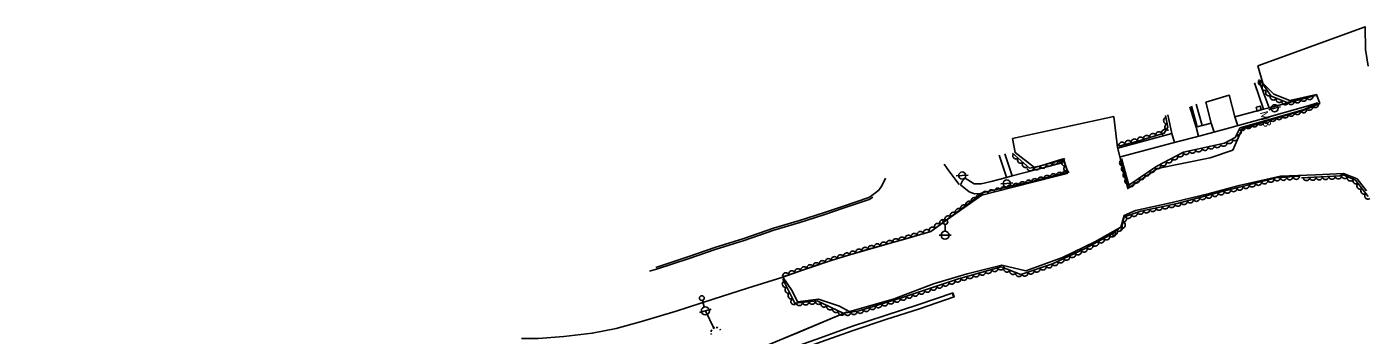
# Model space of a CAD drawing. Extents: x 1722896 to 1754269, y 648279 to 666297.
# Drawn here: x 1724113 to 1724950, y 664888 to 665081 of the extents above; entities that cross this region are included whole.
import ezdxf

# ---------------------------------------------------------------- set-up
doc = ezdxf.new("R2010")
doc.units = 0
for name, color, linetype in [('DESIGN - CENTERLINE - Proposed', 7, 'Continuous'), ('DESIGN - CENTERLINE - Proposed Text', 7, 'Continuous'), ('SURVEY - CENTERLINE - Preliminary', 7, 'Continuous'), ('SURVEY - CENTERLINE - Preliminary Text', 7, 'Continuous'), ('SURVEY - DTM - Breaklines', 7, 'Continuous'), ('SURVEY - VEGETATION - Features with Text', 7, 'Continuous')]:
    doc.layers.add(name, color=color, linetype=linetype)

msp = doc.modelspace()

# ---------------------------------------------------------------- linework, layer by layer
at = {"layer": 'DESIGN - CENTERLINE - Proposed'}
for points in [[(1724692.25, 664914.47), (1724670.7, 664907.08), (1724649.66, 664900.24), (1724629.29, 664893.47), (1724609.31, 664886.34), (1724589.29, 664879.16), (1724571.82, 664872.97), (1724553.96, 664866.7), (1724537.02, 664860.66), (1724521.02, 664853.77), (1724501.14, 664845.96), (1724478.11, 664836.31), (1724465.27, 664831.33), (1724439.64, 664818.46), (1724413.84, 664805.83), (1724390.81, 664793.95), (1724365.63, 664779.83), (1724344.15, 664767.77), (1724314.72, 664751.2), (1724293.86, 664738.56), (1724278.59, 664728.95)], [(1724692.75, 664911.86), (1724671.2, 664904.47), (1724650.16, 664897.64), (1724629.8, 664890.86), (1724609.82, 664883.74), (1724589.79, 664876.56), (1724572.33, 664870.37), (1724554.47, 664864.09), (1724537.53, 664858.05), (1724521.52, 664851.16), (1724501.65, 664843.36), (1724478.61, 664833.7), (1724465.78, 664828.72), (1724440.14, 664815.86), (1724414.34, 664803.22), (1724391.32, 664791.34), (1724366.13, 664777.23), (1724344.65, 664765.17), (1724315.23, 664748.6), (1724294.37, 664735.96), (1724279.1, 664726.35)], [(1724692.25, 664914.47), (1724692.02, 664913.06), (1724692.75, 664911.86), (1724692.77, 664911.93), (1724692.25, 664914.47)]]:
    msp.add_lwpolyline(points, dxfattribs=at)
at = {"layer": 'DESIGN - CENTERLINE - Proposed Text'}
msp.add_line((1724883.19, 665029.59), (1724883.19, 665029.59), dxfattribs=at)
for points in [[(1724886.23, 665029.27), (1724880.55, 665045.75)], [(1724889.61, 665030.07), (1724883.56, 665046.7)], [(1724844.77, 665018.21), (1724841.12, 665031.14)], [(1724847.89, 665019.08), (1724844.11, 665032.31)], [(1724720.99, 665000.49), (1724725.63, 664986.68)], [(1724724.61, 665001.19), (1724729.07, 664987.57)], [(1724105.66, 664620.89), (1724149.56, 664654.64), (1724203.45, 664696.69), (1724251.99, 664732.46), (1724288.71, 664760.49), (1724304.32, 664767.21), (1724357.88, 664789.47), (1724411.6, 664811.84), (1724467.44, 664836.04), (1724528.61, 664861.58), (1724583.75, 664884.71), (1724626.01, 664902.56)], [(1724594.94, 664889.44), (1724626.01, 664902.56)], [(1724552.17, 664871.46), (1724583.75, 664884.71), (1724594.94, 664889.44)]]:
    msp.add_lwpolyline(points, dxfattribs=at)
msp.add_lwpolyline([(1724881.6, 665030.45), (1724884.06, 665031.13), (1724884.72, 665028.72), (1724882.26, 665028.04)], close=True, dxfattribs=at)
at = {"layer": 'SURVEY - CENTERLINE - Preliminary'}
msp.add_lwpolyline([(1724950.52, 664978.18), (1724944.66, 664985.73), (1724936.24, 664989.08), (1724918.74, 664988.08), (1724896.78, 664987.31), (1724870.98, 664981.45), (1724852.48, 664976.52), (1724829.11, 664970.85), (1724806.25, 664965.77), (1724799.08, 664962.8), (1724797.03, 664955.43), (1724780.8, 664946.27), (1724760.59, 664936.44), (1724737.56, 664928.23), (1724722.54, 664931.73), (1724701.03, 664926.27), (1724680.03, 664919.94), (1724655.42, 664910.67), (1724630.59, 664903.52), (1724627.15, 664902.81), (1724621.15, 664906.15), (1724607.98, 664910.5), (1724594.93, 664908.72), (1724591.62, 664915.65), (1724585.69, 664924.18), (1724607.38, 664931.96), (1724623.25, 664936.88), (1724678.28, 664952.75), (1724711.21, 664977.02), (1724741.29, 664984.01), (1724763.58, 664989.79), (1724761.29, 664997.82), (1724742.96, 664992.67), (1724730.96, 665002.07), (1724729.37, 665010.79), (1724792.56, 665024.56), (1724795, 665005.26), (1724801.32, 664979.53), (1724819.98, 664992.19), (1724852.75, 664998.74), (1724866.95, 665003.52), (1724872.74, 665016.86), (1724890.73, 665022.47), (1724911.05, 665028.29), (1724921.34, 665032.76), (1724919.24, 665038.34), (1724902.62, 665034.72), (1724892.67, 665038.53), (1724885.77, 665045.38), (1724882.68, 665056.4), (1724949.7, 665080.72), (1724949.93, 665066.55), (1724951.57, 665056.05)], dxfattribs=at)
at = {"layer": 'SURVEY - CENTERLINE - Preliminary Text'}
for points in [[(1724864.78, 665038.03), (1724850.16, 665033.51)], [(1724870.06, 665018.82), (1724868.19, 665024.48), (1724864.74, 665038.22)], [(1724918.73, 665037.66), (1724899.92, 665032.81), (1724889.61, 665030.07), (1724886.23, 665029.27), (1724868.26, 665024.52)], [(1724828.82, 665008.02), (1724847.4, 665012.8), (1724865.14, 665017.46), (1724880.98, 665021.85), (1724897.78, 665026.79), (1724913.99, 665031.4), (1724919.92, 665033.26)], [(1724845.63, 665012.35), (1724844.06, 665018.01), (1724840.05, 665030.72)], [(1724855.25, 665014.86), (1724853.45, 665020.44), (1724850.16, 665033.51)], [(1724830.57, 665008.47), (1724828.87, 665013.91), (1724826.3, 665025.64)], [(1724853.45, 665020.44), (1724847.89, 665019.08), (1724844.77, 665018.21)], [(1724795.07, 665004.8), (1724828.87, 665013.91)], [(1724796.81, 664999.34), (1724828.82, 665008.02)], [(1724696.07, 664982.12), (1724689.43, 664990.56), (1724686.55, 664994.9)], [(1724696.91, 664981.87), (1724698.05, 664984.32), (1724699.76, 664986.08), (1724705.37, 664982.56), (1724709.66, 664982.57), (1724716.07, 664983.95), (1724725.57, 664986.44), (1724729.07, 664987.57), (1724744.46, 664991.47), (1724760.95, 664995.83)], [(1724649.99, 664986.09), (1724647.66, 664981.23), (1724645.69, 664978.54), (1724643.06, 664976.51), (1724641.46, 664975.31)], [(1724696.91, 664981.87), (1724702.14, 664977.55), (1724705.55, 664976.26), (1724709.23, 664976.52), (1724711.21, 664977.02)], [(1724506.44, 664930.32), (1724527, 664937.13), (1724543.23, 664942.68), (1724561.37, 664948.37), (1724579.84, 664954.77), (1724596.11, 664959.53), (1724611.09, 664964.38), (1724623.69, 664968.65), (1724639.51, 664973.99), (1724641.46, 664975.31)], [(1724506.76, 664929.16), (1724527.32, 664935.96), (1724543.54, 664941.52), (1724561.69, 664947.2), (1724580.16, 664953.6), (1724596.43, 664958.36), (1724611.41, 664963.22), (1724624.01, 664967.49), (1724639.83, 664972.83), (1724642.01, 664974.3)], [(1724506.76, 664929.16), (1724502.4, 664928.02)], [(1724585.69, 664924.18), (1724563.73, 664917.36), (1724542.32, 664910.45), (1724519.2, 664903.02), (1724497.53, 664896.43), (1724481.56, 664892.01), (1724466.7, 664889.16), (1724448.99, 664887.05), (1724432.96, 664885.88), (1724422.54, 664885.9)]]:
    msp.add_lwpolyline(points, dxfattribs=at)
at = {"layer": 'SURVEY - DTM - Breaklines'}
for p, q in [((1724893.1, 665029.76), (1724889.47, 665028.82)), ((1724893.1, 665029.76), (1724896.74, 665030.69)), ((1724697.91, 664987.71), (1724694.17, 664987.45)), ((1724697.91, 664987.71), (1724701.65, 664987.96)), ((1724725.72, 664982.76), (1724721.98, 664982.46)), ((1724725.72, 664982.76), (1724729.46, 664983.07)), ((1724687.28, 664957.18), (1724687.2, 664952.93)), ((1724687.16, 664950.43), (1724683.41, 664950.5)), ((1724687.16, 664950.43), (1724690.91, 664950.36)), ((1724537.35, 664903.13), (1724533.73, 664902.14)), ((1724535.57, 664909.64), (1724536.69, 664905.54)), ((1724537.35, 664903.13), (1724540.97, 664904.12)), ((1724537.35, 664903.13), (1724542.67, 664892.39)), ((1724542.37, 664893.01), (1724542.67, 664892.39))]:
    msp.add_line(p, q, dxfattribs=at)
for centre, radius in [((1724893.1, 665029.76), 2.25), ((1724697.91, 664987.71), 2.25), ((1724725.72, 664982.76), 2.25), ((1724687.31, 664958.68), 1.5), ((1724687.16, 664950.43), 2.5), ((1724535.17, 664911.09), 1.5), ((1724537.35, 664903.13), 2.5)]:
    msp.add_circle(centre, radius, dxfattribs=at)
for start_param, end_param in [(2.156577, 2.588895), (2.883049, 3.125465), (1.352995, 1.815775), (0.730907, 1.085951), (0, 0.255182)]:
    msp.add_ellipse((1724544.05, 664889.66), major_axis=(2.8, 1.39), ratio=0.986329, start_param=start_param, end_param=end_param, dxfattribs=at)
at = {"layer": 'SURVEY - VEGETATION - Features with Text'}
for points in [[(1724917.03, 665037.53), (1724900.88, 665033.33), (1724890.92, 665037.36), (1724884.02, 665047.24)], [(1724920.41, 665032.87), (1724910.93, 665028.73), (1724891.15, 665023.22), (1724871.66, 665017.44), (1724868.39, 665011.46), (1724861.83, 665008.01), (1724836.17, 665002.33), (1724819.46, 664993.52), (1724802.08, 664981.77), (1724797.34, 664998.46)], [(1724795.78, 665006.18), (1724807.54, 665009.28), (1724824.15, 665014.23), (1724826.46, 665017.91), (1724825.01, 665025.16)], [(1724585.76, 664924.4), (1724616.71, 664934.73), (1724637.89, 664941.2), (1724662.71, 664948.07), (1724678.17, 664952.84), (1724690.42, 664961.57), (1724710.12, 664975.37), (1724729.73, 664980.44), (1724756.77, 664987.4), (1724763.54, 664989.09), (1724763.99, 664989.96), (1724760.93, 664998.22), (1724747.02, 664993.72), (1724739.89, 664992.37), (1724729.41, 665001.8)], [(1724908.61, 664987.35), (1724893.66, 664986.19), (1724893.38, 664986.09), (1724861.15, 664977.89), (1724832.2, 664970.29), (1724809.5, 664965.49), (1724798.99, 664961.84), (1724797.24, 664953.86)], [(1724951.58, 664974.58), (1724943.64, 664984.86), (1724936.03, 664988.07), (1724933.8, 664987.56), (1724909.92, 664986.3)], [(1724797.57, 664956.08), (1724791.9, 664951.4), (1724792.93, 664951.97), (1724774.76, 664942.05), (1724754.22, 664932.48), (1724734.54, 664925.91), (1724722.15, 664930.62), (1724695.57, 664923.12), (1724659.41, 664911.13), (1724632.7, 664903.02), (1724623.54, 664901.73), (1724607.15, 664909.44), (1724593.19, 664908.01), (1724585.78, 664922.89)]]:
    msp.add_lwpolyline(points, dxfattribs=at)
for centre, major_axis in [((1724884.87, 665046.02), (-1.15, 1.64)), ((1724887.16, 665042.74), (-1.15, 1.64)), ((1724889.45, 665039.46), (-1.15, 1.64)), ((1724892.25, 665036.82), (-1.85, 0.75)), ((1724895.96, 665035.32), (-1.85, 0.75)), ((1724907.36, 665035.01), (-1.94, -0.5)), ((1724911.23, 665036.02), (-1.94, -0.5)), ((1724915.1, 665037.03), (-1.94, -0.5)), ((1724899.67, 665033.82), (-1.85, 0.75)), ((1724903.48, 665034), (-1.94, -0.5)), ((1724903.56, 665026.68), (-1.93, -0.54)), ((1724907.41, 665027.75), (-1.93, -0.54)), ((1724911.25, 665028.87), (-1.83, -0.8)), ((1724914.92, 665030.47), (-1.83, -0.8)), ((1724918.58, 665032.07), (-1.83, -0.8)), ((1724825.64, 665022), (-0.39, 1.96)), ((1724826.42, 665018.08), (-0.39, 1.96)), ((1724876.66, 665018.92), (-1.92, -0.57)), ((1724880.49, 665020.06), (-1.92, -0.57)), ((1724884.33, 665021.2), (-1.92, -0.57)), ((1724888.16, 665022.33), (-1.92, -0.57)), ((1724892, 665023.46), (-1.93, -0.54)), ((1724895.85, 665024.53), (-1.93, -0.54)), ((1724899.71, 665025.6), (-1.93, -0.54)), ((1724805.45, 665008.73), (1.93, 0.51)), ((1724809.31, 665009.81), (1.92, 0.57)), ((1724813.14, 665010.95), (1.92, 0.57)), ((1724816.97, 665012.09), (1.92, 0.57)), ((1724820.8, 665013.24), (1.92, 0.57)), ((1724824.42, 665014.66), (1.06, 1.69)), ((1724864.87, 665009.61), (-1.77, -0.93)), ((1724868.4, 665011.48), (-0.96, -1.75)), ((1724870.32, 665014.99), (-0.96, -1.75)), ((1724872.82, 665017.78), (-1.92, -0.57)), ((1724797.72, 665006.69), (1.93, 0.51)), ((1724801.59, 665007.71), (1.93, 0.51)), ((1724834.15, 665001.26), (-1.77, -0.93)), ((1724837.85, 665002.7), (-1.95, -0.43)), ((1724841.75, 665003.56), (-1.95, -0.43)), ((1724845.66, 665004.43), (-1.95, -0.43)), ((1724849.56, 665005.29), (-1.95, -0.43)), ((1724853.47, 665006.16), (-1.95, -0.43)), ((1724857.37, 665007.02), (-1.95, -0.43)), ((1724861.28, 665007.89), (-1.95, -0.43)), ((1724731.43, 664999.98), (-1.49, 1.34)), ((1724734.41, 664997.31), (-1.49, 1.34)), ((1724737.38, 664994.63), (-1.49, 1.34)), ((1724748.32, 664994.14), (-1.9, -0.62)), ((1724752.12, 664995.37), (-1.9, -0.62)), ((1724755.93, 664996.6), (-1.9, -0.62)), ((1724759.73, 664997.84), (-1.9, -0.62)), ((1724761.88, 664995.65), (-0.69, 1.88)), ((1724763.27, 664991.9), (-0.69, 1.88)), ((1724798.14, 664995.64), (-0.55, 1.92)), ((1724799.24, 664991.79), (-0.55, 1.92)), ((1724820, 664993.8), (-1.77, -0.93)), ((1724823.54, 664995.66), (-1.77, -0.93)), ((1724827.08, 664997.53), (-1.77, -0.93)), ((1724830.61, 664999.4), (-1.77, -0.93)), ((1724740.5, 664992.48), (-1.97, -0.37)), ((1724743.23, 664983.91), (1.94, 0.5)), ((1724744.43, 664993.23), (-1.97, -0.37)), ((1724747.11, 664984.91), (1.94, 0.5)), ((1724750.98, 664985.91), (1.94, 0.5)), ((1724754.86, 664986.9), (1.94, 0.5)), ((1724758.73, 664987.89), (1.94, 0.48)), ((1724762.61, 664988.86), (1.94, 0.48)), ((1724800.33, 664987.94), (-0.55, 1.92)), ((1724801.42, 664984.09), (-0.55, 1.92)), ((1724806.71, 664984.9), (-1.66, -1.12)), ((1724810.02, 664987.14), (-1.66, -1.12)), ((1724813.34, 664989.38), (-1.66, -1.12)), ((1724816.65, 664991.62), (-1.66, -1.12)), ((1724890.76, 664985.42), (-1.94, -0.49)), ((1724894.65, 664986.27), (-1.99, -0.16)), ((1724898.64, 664986.58), (-1.99, -0.16)), ((1724902.63, 664986.89), (-1.99, -0.16)), ((1724906.62, 664987.2), (-1.99, -0.16)), ((1724912.97, 664986.46), (-2, -0.11)), ((1724916.97, 664986.67), (-2, -0.11)), ((1724920.96, 664986.88), (-2, -0.11)), ((1724924.96, 664987.09), (-2, -0.11)), ((1724928.95, 664987.3), (-2, -0.11)), ((1724932.94, 664987.51), (-2, -0.11)), ((1724936.82, 664987.73), (-1.84, 0.78)), ((1724940.51, 664986.18), (-1.84, 0.78)), ((1724944.01, 664984.39), (-1.22, 1.58)), ((1724712.25, 664975.92), (1.94, 0.5)), ((1724716.12, 664976.92), (1.94, 0.5)), ((1724719.99, 664977.92), (1.94, 0.5)), ((1724723.87, 664978.92), (1.94, 0.5)), ((1724727.74, 664979.92), (1.94, 0.5)), ((1724731.61, 664980.92), (1.94, 0.5)), ((1724735.49, 664981.92), (1.94, 0.5)), ((1724739.36, 664982.92), (1.94, 0.5)), ((1724803.4, 664982.66), (-1.66, -1.12)), ((1724855.88, 664976.51), (-1.93, -0.51)), ((1724859.75, 664977.52), (-1.93, -0.51)), ((1724863.62, 664978.52), (-1.94, -0.49)), ((1724867.5, 664979.51), (-1.94, -0.49)), ((1724871.37, 664980.49), (-1.94, -0.49)), ((1724875.25, 664981.48), (-1.94, -0.49)), ((1724879.13, 664982.46), (-1.94, -0.49)), ((1724883, 664983.45), (-1.94, -0.49)), ((1724886.88, 664984.44), (-1.94, -0.49)), ((1724946.45, 664981.22), (-1.22, 1.58)), ((1724948.9, 664978.06), (-1.22, 1.58)), ((1724698.82, 664967.45), (1.64, 1.15)), ((1724702.09, 664969.75), (1.64, 1.15)), ((1724705.37, 664972.04), (1.64, 1.15)), ((1724708.64, 664974.33), (1.64, 1.15)), ((1724824.84, 664968.73), (-1.96, -0.41)), ((1724828.76, 664969.56), (-1.96, -0.41)), ((1724832.67, 664970.41), (-1.93, -0.51)), ((1724836.53, 664971.42), (-1.93, -0.51)), ((1724840.4, 664972.44), (-1.93, -0.51)), ((1724844.27, 664973.46), (-1.93, -0.51)), ((1724848.14, 664974.47), (-1.93, -0.51)), ((1724852.01, 664975.49), (-1.93, -0.51)), ((1724951.34, 664974.89), (-1.22, 1.58)), ((1724685.74, 664958.23), (1.63, 1.16)), ((1724688.99, 664960.56), (1.63, 1.16)), ((1724692.26, 664962.86), (1.64, 1.15)), ((1724695.54, 664965.16), (1.64, 1.15)), ((1724798.73, 664960.68), (-0.43, -1.95)), ((1724801.64, 664962.76), (-1.89, -0.66)), ((1724805.42, 664964.08), (-1.89, -0.66)), ((1724809.2, 664965.39), (-1.89, -0.66)), ((1724813.1, 664966.25), (-1.96, -0.41)), ((1724817.02, 664967.08), (-1.96, -0.41)), ((1724820.93, 664967.91), (-1.96, -0.41)), ((1724667.94, 664949.69), (1.91, 0.59)), ((1724671.76, 664950.86), (1.91, 0.59)), ((1724675.58, 664952.04), (1.91, 0.59)), ((1724679.22, 664953.59), (1.63, 1.16)), ((1724682.48, 664955.91), (1.63, 1.16)), ((1724791.64, 664951.27), (-1.76, -0.96)), ((1724792.94, 664952.26), (-1.54, -1.27)), ((1724796.03, 664954.8), (-1.54, -1.27)), ((1724797.88, 664956.77), (-0.43, -1.95)), ((1724641, 664942.06), (1.93, 0.53)), ((1724644.85, 664943.13), (1.93, 0.53)), ((1724648.71, 664944.2), (1.93, 0.53)), ((1724652.56, 664945.27), (1.93, 0.53)), ((1724656.42, 664946.33), (1.93, 0.53)), ((1724660.27, 664947.4), (1.93, 0.53)), ((1724664.12, 664948.51), (1.91, 0.59)), ((1724777.6, 664943.6), (-1.76, -0.96)), ((1724781.11, 664945.52), (-1.76, -0.96)), ((1724784.62, 664947.43), (-1.76, -0.96)), ((1724788.13, 664949.35), (-1.76, -0.96)), ((1724614.22, 664933.89), (1.9, 0.63)), ((1724618.02, 664935.13), (1.91, 0.58)), ((1724621.85, 664936.3), (1.91, 0.58)), ((1724625.67, 664937.47), (1.91, 0.58)), ((1724629.5, 664938.64), (1.91, 0.58)), ((1724633.32, 664939.81), (1.91, 0.58)), ((1724637.15, 664940.98), (1.91, 0.58)), ((1724759.56, 664934.97), (-1.81, -0.84)), ((1724763.19, 664936.66), (-1.81, -0.84)), ((1724766.81, 664938.35), (-1.81, -0.84)), ((1724770.44, 664940.04), (-1.81, -0.84)), ((1724774.06, 664941.73), (-1.81, -0.84)), ((1724587.66, 664925.03), (1.9, 0.63)), ((1724591.45, 664926.3), (1.9, 0.63)), ((1724595.25, 664927.57), (1.9, 0.63)), ((1724599.04, 664928.83), (1.9, 0.63)), ((1724602.84, 664930.1), (1.9, 0.63)), ((1724606.63, 664931.36), (1.9, 0.63)), ((1724610.42, 664932.63), (1.9, 0.63)), ((1724706.65, 664926.24), (-1.92, -0.54)), ((1724710.5, 664927.33), (-1.92, -0.54)), ((1724714.35, 664928.41), (-1.92, -0.54)), ((1724718.19, 664929.5), (-1.92, -0.54)), ((1724722.04, 664930.59), (-1.92, -0.54)), ((1724725.79, 664929.24), (-1.87, 0.71)), ((1724729.53, 664927.82), (-1.87, 0.71)), ((1724733.27, 664926.4), (-1.87, 0.71)), ((1724737.04, 664926.75), (-1.9, -0.63)), ((1724740.84, 664928.01), (-1.9, -0.63)), ((1724744.63, 664929.28), (-1.9, -0.63)), ((1724748.43, 664930.55), (-1.9, -0.63)), ((1724752.22, 664931.81), (-1.9, -0.63)), ((1724755.93, 664933.28), (-1.81, -0.84)), ((1724587.36, 664919.72), (-0.89, 1.79)), ((1724679.92, 664917.93), (-1.9, -0.63)), ((1724683.71, 664919.19), (-1.9, -0.63)), ((1724687.51, 664920.45), (-1.9, -0.63)), ((1724691.31, 664921.7), (-1.9, -0.63)), ((1724695.1, 664922.96), (-1.9, -0.63)), ((1724698.95, 664924.07), (-1.92, -0.54)), ((1724702.8, 664925.16), (-1.92, -0.54)), ((1724589.14, 664916.14), (-0.89, 1.79)), ((1724590.92, 664912.56), (-0.89, 1.79)), ((1724592.71, 664908.98), (-0.89, 1.79)), ((1724657.12, 664910.44), (-1.91, -0.58)), ((1724660.93, 664911.64), (-1.9, -0.63)), ((1724664.73, 664912.9), (-1.9, -0.63)), ((1724668.52, 664914.15), (-1.9, -0.63)), ((1724672.32, 664915.41), (-1.9, -0.63)), ((1724676.12, 664916.67), (-1.9, -0.63)), ((1724596.09, 664908.3), (-1.99, -0.2)), ((1724600.07, 664908.71), (-1.99, -0.2)), ((1724604.05, 664909.12), (-1.99, -0.2)), ((1724607.95, 664909.07), (-1.81, 0.85)), ((1724611.57, 664907.36), (-1.81, 0.85)), ((1724615.19, 664905.66), (-1.81, 0.85)), ((1724618.81, 664903.96), (-1.81, 0.85)), ((1724622.43, 664902.25), (-1.81, 0.85)), ((1724626.28, 664902.12), (-1.98, -0.28)), ((1724630.24, 664902.67), (-1.98, -0.28)), ((1724634.15, 664903.46), (-1.91, -0.58)), ((1724637.98, 664904.62), (-1.91, -0.58)), ((1724641.81, 664905.78), (-1.91, -0.58)), ((1724645.63, 664906.95), (-1.91, -0.58)), ((1724649.46, 664908.11), (-1.91, -0.58)), ((1724653.29, 664909.27), (-1.91, -0.58))]:
    msp.add_ellipse(centre, major_axis=major_axis, ratio=0.940188, start_param=0, end_param=3.141593, dxfattribs=at)

# ---------------------------------------------------------------- texts
at = {"layer": 'DESIGN - CENTERLINE - Proposed Text'}
msp.add_text('MB', height=5, rotation=285.34106, dxfattribs=at).set_placement((1724883.85, 665027.18))

doc.saveas('drawing.dxf')
